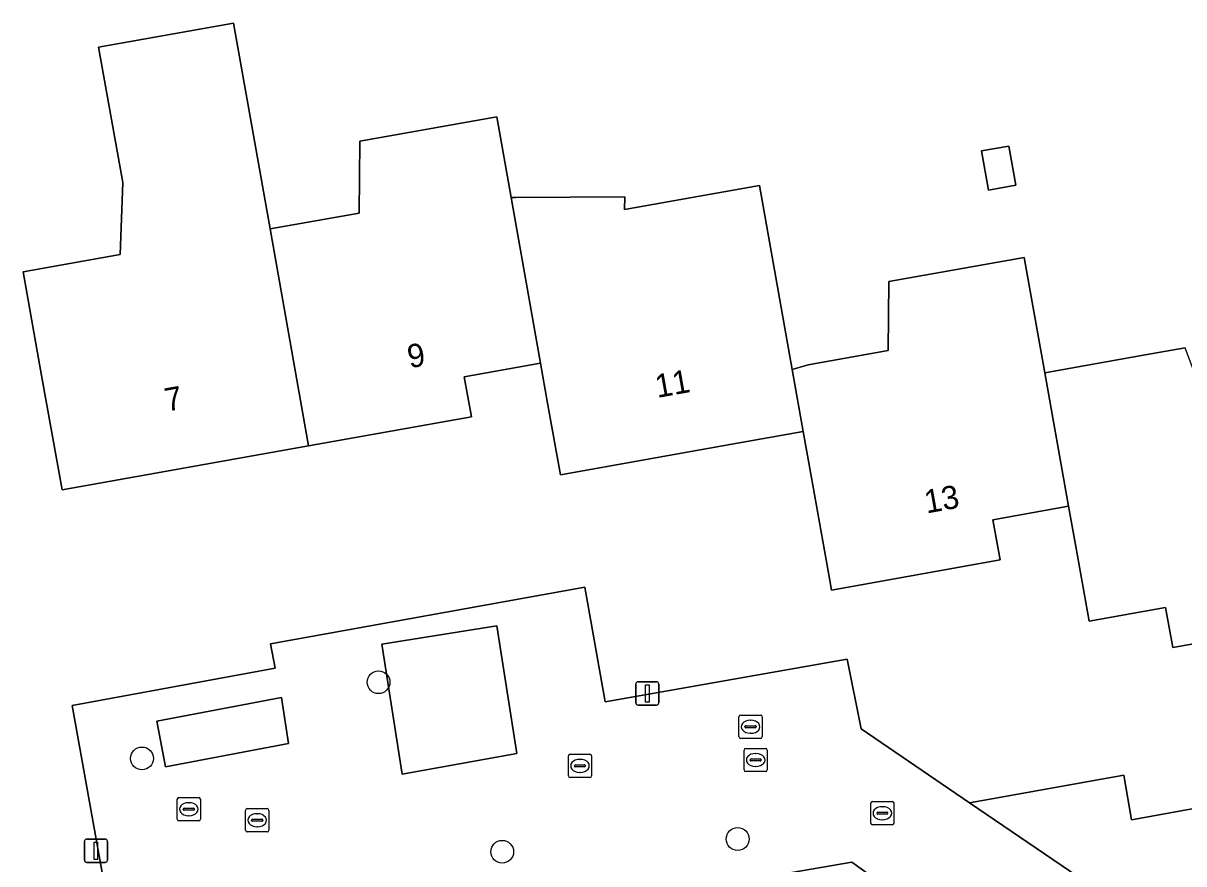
# Model space of a CAD drawing. Extents: x 157793 to 159380, y 380877 to 382313.
# Drawn here: x 158851.64 to 158901.51, y 381404.77 to 381440.87 of the extents above; entities that cross this region are included whole.
import ezdxf

# ---------------------------------------------------------------- set-up
doc = ezdxf.new("R2010")
doc.units = 0
for name, color, linetype in [('IMGEO_Boom', 7, 'Continuous'), ('IMGEO_Erf', 7, 'Continuous'), ('IMGEO_Kolk', 7, 'Continuous'), ('IMGEO_Lichtmast', 7, 'Continuous'), ('IMGEO_Pand', 7, 'Continuous'), ('IMGEO_Pand_nummerreeks', 7, 'Continuous'), ('IMGEO_Parkeervlak_open', 7, 'Continuous'), ('IMGEO_Rijbaan_lokaal_open', 7, 'Continuous'), ('IMGEO_Rioolput', 7, 'Continuous'), ('IMGEO_Voetpad_open', 7, 'Continuous')]:
    doc.layers.add(name, color=color, linetype=linetype)

msp = doc.modelspace()

# ---------------------------------------------------------------- linework, layer by layer
at = {"layer": 'IMGEO_Boom'}
for centre in [(158866.905, 381412.564), (158856.739, 381409.293), (158882.335, 381405.829), (158872.219, 381405.283)]:
    msp.add_circle(centre, 0.489, dxfattribs=at)
at = {"layer": 'IMGEO_Erf'}
for points in [[(158908.052, 381415.308), (158901.03, 381414.055), (158900.722, 381415.78), (158897.436, 381415.193), (158896.864, 381418.395), (158896.556, 381420.12), (158893.302, 381419.539), (158893.611, 381417.815), (158886.372, 381416.523), (158886.284, 381417.015), (158885.497, 381421.424), (158885.156, 381423.335), (158882.084, 381422.787), (158874.716, 381421.471), (158874.168, 381424.546), (158873.862, 381426.269), (158870.587, 381425.688), (158870.893, 381423.962), (158863.892, 381422.712), (158853.307, 381420.823), (158852.429, 381425.746), (158851.636, 381430.189), (158855.808, 381430.934), (158855.914, 381434.029), (158854.877, 381439.837), (158860.671, 381440.871), (158862.247, 381432.034), (158866.066, 381432.715), (158866.096, 381435.805), (158871.984, 381436.856), (158872.601, 381433.378), (158872.785, 381433.379), (158877.483, 381433.408), (158877.471, 381432.868), (158883.268, 381433.902), (158884.68, 381426), (158885.372, 381426.195), (158888.802, 381426.807), (158888.832, 381429.776), (158894.645, 381430.813), (158895.531, 381425.853), (158899.844, 381426.622), (158901.559, 381426.928)], [(158893.896, 381400.053), (158887.243, 381404.833), (158878.259, 381403.296), (158878.369, 381402.699), (158864.793, 381400.429), (158864.735, 381400.905), (158855.935, 381399.363), (158853.737, 381411.559), (158862.463, 381413.171), (158862.266, 381414.211), (158875.77, 381416.643), (158876.639, 381411.716), (158887.041, 381413.561), (158887.638, 381410.557), (158892.292, 381407.386), (158893.812, 381407.658), (158898.926, 381408.571), (158899.262, 381406.647), (158906.603, 381407.983)]]:
    msp.add_lwpolyline(points, dxfattribs=at)
msp.add_lwpolyline([(158892.808, 381435.383), (158893.99, 381435.595), (158894.29, 381433.916), (158893.108, 381433.705)], close=True, dxfattribs=at)
at = {"layer": 'IMGEO_Kolk'}
for p, q in [((158875.06, 381408.545), (158875.06, 381409.397)), ((158875.135, 381409.471), (158875.987, 381409.471)), ((158876.061, 381409.397), (158876.061, 381408.545)), ((158875.319, 381408.965), (158875.319, 381408.977)), ((158875.757, 381408.928), (158875.359, 381408.928)), ((158875.362, 381409.014), (158875.76, 381409.014)), ((158875.548, 381409.251), (158875.573, 381409.251)), ((158875.803, 381408.977), (158875.803, 381408.965)), ((158875.987, 381408.471), (158875.135, 381408.471)), ((158875.571, 381408.691), (158875.546, 381408.691)), ((158888.052, 381406.513), (158888.052, 381407.365)), ((158888.127, 381407.439), (158888.979, 381407.439)), ((158889.053, 381407.365), (158889.053, 381406.513)), ((158861.191, 381406.209), (158861.191, 381407.061)), ((158861.266, 381407.135), (158862.118, 381407.135)), ((158861.679, 381406.915), (158861.704, 381406.915)), ((158862.192, 381407.061), (158862.192, 381406.209)), ((158888.311, 381406.933), (158888.311, 381406.945)), ((158888.749, 381406.896), (158888.351, 381406.896)), ((158888.354, 381406.982), (158888.752, 381406.982)), ((158888.54, 381407.219), (158888.565, 381407.219)), ((158888.795, 381406.945), (158888.795, 381406.933)), ((158861.45, 381406.629), (158861.45, 381406.641)), ((158861.888, 381406.592), (158861.49, 381406.592)), ((158861.493, 381406.678), (158861.891, 381406.678)), ((158861.702, 381406.355), (158861.677, 381406.355)), ((158861.934, 381406.641), (158861.934, 381406.629)), ((158888.979, 381406.439), (158888.127, 381406.439)), ((158888.563, 381406.659), (158888.538, 381406.659)), ((158862.118, 381406.135), (158861.266, 381406.135))]:
    msp.add_line(p, q, dxfattribs=at)
for points in [[(158875.06, 381408.545), (158875.06, 381409.397)], [(158875.135, 381409.471), (158875.987, 381409.471)], [(158876.061, 381409.397), (158876.061, 381408.545)], [(158875.987, 381408.471), (158875.135, 381408.471)], [(158888.052, 381406.513), (158888.052, 381407.365)], [(158888.127, 381407.439), (158888.979, 381407.439)], [(158889.053, 381407.365), (158889.053, 381406.513)], [(158861.191, 381406.209), (158861.191, 381407.061)], [(158861.266, 381407.135), (158862.118, 381407.135)], [(158862.192, 381407.061), (158862.192, 381406.209)], [(158888.979, 381406.439), (158888.127, 381406.439)], [(158862.118, 381406.135), (158861.266, 381406.135)]]:
    msp.add_lwpolyline(points, dxfattribs=at)
for centre, radius, start, end in [((158875.137, 381409.395), 0.0765, 91.552, 178.448), ((158875.137, 381409.395), 0.0765, 91.552, 178.448), ((158875.985, 381409.395), 0.0765, 1.552, 88.448), ((158875.985, 381409.395), 0.0765, 1.552, 88.448), ((158875.359, 381408.974), 0.0403, 85.8775, 175.7526), ((158875.356, 381408.964), 0.0366, 178.938, 274.7102), ((158875.76, 381408.971), 0.043, 264.8664, 352.4533), ((158875.764, 381408.976), 0.0386, 1.7309, 96.639), ((158875.137, 381408.547), 0.0765, 181.552, 268.448), ((158875.137, 381408.547), 0.0765, 181.552, 268.448), ((158875.985, 381408.547), 0.0765, 271.552, 358.448), ((158875.985, 381408.547), 0.0765, 271.552, 358.448), ((158888.129, 381407.363), 0.0765, 91.552, 178.448), ((158888.129, 381407.363), 0.0765, 91.552, 178.448), ((158888.977, 381407.363), 0.0765, 1.552, 88.448), ((158888.977, 381407.363), 0.0765, 1.552, 88.448), ((158861.268, 381407.059), 0.0765, 91.552, 178.448), ((158861.268, 381407.059), 0.0765, 91.552, 178.448), ((158862.116, 381407.059), 0.0765, 1.552, 88.448), ((158862.116, 381407.059), 0.0765, 1.552, 88.448), ((158888.351, 381406.942), 0.0403, 85.8775, 175.7526), ((158888.348, 381406.932), 0.0366, 178.938, 274.7102), ((158888.752, 381406.939), 0.043, 264.8664, 352.4533), ((158888.756, 381406.944), 0.0386, 1.7309, 96.639), ((158861.49, 381406.638), 0.0403, 85.8775, 175.7526), ((158861.487, 381406.628), 0.0366, 178.938, 274.7102), ((158861.891, 381406.635), 0.043, 264.8664, 352.4533), ((158861.895, 381406.64), 0.0386, 1.7309, 96.639), ((158888.129, 381406.515), 0.0765, 181.552, 268.448), ((158888.129, 381406.515), 0.0765, 181.552, 268.448), ((158888.977, 381406.515), 0.0765, 271.552, 358.448), ((158888.977, 381406.515), 0.0765, 271.552, 358.448), ((158861.268, 381406.211), 0.0765, 181.552, 268.448), ((158861.268, 381406.211), 0.0765, 181.552, 268.448), ((158862.116, 381406.211), 0.0765, 271.552, 358.448), ((158862.116, 381406.211), 0.0765, 271.552, 358.448)]:
    msp.add_arc(centre, radius, start, end, dxfattribs=at)
for centre, major_axis, ratio, start_param, end_param in [((158875.547, 381408.971), (-0.387, 0.002), 0.722429, 4.712389, 7.853982), ((158875.572, 381408.971), (-0.39, 0.002), 0.717154, 1.570796, 4.712389), ((158861.678, 381406.635), (-0.387, 0.002), 0.722429, 4.712389, 7.853982), ((158861.703, 381406.635), (-0.39, 0.002), 0.717154, 1.570796, 4.712389), ((158888.539, 381406.939), (-0.387, 0.002), 0.722429, 4.712389, 7.853982), ((158888.564, 381406.939), (-0.39, 0.002), 0.717154, 1.570796, 4.712389)]:
    msp.add_ellipse(centre, major_axis=major_axis, ratio=ratio, start_param=start_param, end_param=end_param, dxfattribs=at)
at = {"layer": 'IMGEO_Lichtmast'}
for p, q in [((158877.959, 381411.684), (158877.959, 381412.484)), ((158877.959, 381412.484), (158877.959, 381411.684)), ((158878.059, 381412.584), (158878.849, 381412.584)), ((158878.849, 381412.584), (158878.059, 381412.584)), ((158878.949, 381412.484), (158878.949, 381411.684)), ((158878.949, 381411.684), (158878.949, 381412.484)), ((158878.849, 381411.584), (158878.059, 381411.584)), ((158878.059, 381411.584), (158878.849, 381411.584)), ((158854.264, 381404.926), (158854.264, 381405.726)), ((158854.264, 381405.726), (158854.264, 381404.926)), ((158854.364, 381405.826), (158855.154, 381405.826)), ((158855.154, 381405.826), (158854.364, 381405.826)), ((158855.254, 381405.726), (158855.254, 381404.926)), ((158855.254, 381404.926), (158855.254, 381405.726)), ((158855.154, 381404.826), (158854.364, 381404.826)), ((158854.364, 381404.826), (158855.154, 381404.826))]:
    msp.add_line(p, q, dxfattribs=at)
for points in [[(158878.379, 381412.459), (158878.529, 381412.459), (158878.529, 381411.709), (158878.379, 381411.709), (158878.379, 381412.459)], [(158854.684, 381405.701), (158854.834, 381405.701), (158854.834, 381404.951), (158854.684, 381404.951), (158854.684, 381405.701)]]:
    msp.add_lwpolyline(points, dxfattribs=at)
for centre, start, end in [((158878.059, 381412.484), 90, 180), ((158878.059, 381412.484), 90, 180), ((158878.849, 381412.484), 0, 90), ((158878.849, 381412.484), 360, 90), ((158878.059, 381411.684), 180, 270), ((158878.059, 381411.684), 180, 270), ((158878.849, 381411.684), 270, 0), ((158878.849, 381411.684), 270, 0), ((158854.364, 381405.726), 90, 180), ((158854.364, 381405.726), 90, 180), ((158855.154, 381405.726), 0, 90), ((158855.154, 381405.726), 360, 90), ((158854.364, 381404.926), 180, 270), ((158854.364, 381404.926), 180, 270), ((158855.154, 381404.926), 270, 0), ((158855.154, 381404.926), 270, 0)]:
    msp.add_arc(centre, 0.1, start, end, dxfattribs=at)
at = {"layer": 'IMGEO_Pand'}
for points in [[(158862.247, 381432.034), (158860.671, 381440.871), (158854.877, 381439.837), (158855.914, 381434.029), (158855.808, 381430.934), (158851.636, 381430.189), (158852.429, 381425.746), (158853.307, 381420.823), (158863.892, 381422.712)], [(158872.601, 381433.378), (158871.984, 381436.856), (158866.096, 381435.805), (158866.066, 381432.715), (158862.247, 381432.034), (158863.892, 381422.712), (158870.893, 381423.962), (158870.587, 381425.688), (158873.862, 381426.269)], [(158892.808, 381435.383), (158893.108, 381433.705), (158894.29, 381433.916), (158893.99, 381435.595)], [(158872.601, 381433.378), (158873.862, 381426.269), (158874.168, 381424.546), (158874.716, 381421.471), (158882.084, 381422.787), (158885.156, 381423.335), (158884.68, 381426), (158883.268, 381433.902), (158877.471, 381432.868), (158877.483, 381433.408), (158872.785, 381433.379)], [(158895.531, 381425.853), (158894.645, 381430.813), (158888.832, 381429.776), (158888.802, 381426.807), (158885.372, 381426.195), (158884.68, 381426), (158885.156, 381423.335), (158885.497, 381421.424), (158886.284, 381417.015), (158886.372, 381416.523), (158893.611, 381417.815), (158893.302, 381419.539), (158896.556, 381420.12)], [(158906.389, 381424.636), (158902.673, 381423.972), (158901.559, 381426.928), (158899.844, 381426.622), (158895.531, 381425.853), (158896.556, 381420.12), (158896.864, 381418.395), (158897.436, 381415.193), (158900.722, 381415.78), (158901.03, 381414.055), (158908.052, 381415.308), (158907.745, 381417.033)]]:
    msp.add_lwpolyline(points, close=True, dxfattribs=at)
at = {"layer": 'IMGEO_Parkeervlak_open'}
for points in [[(158867.924, 381408.608), (158872.844, 381409.508), (158871.985, 381414.981), (158867.045, 381414.206)], [(158857.748, 381408.929), (158863.042, 381409.927), (158862.736, 381411.905), (158857.377, 381410.894)]]:
    msp.add_lwpolyline(points, close=True, dxfattribs=at)
at = {"layer": 'IMGEO_Rijbaan_lokaal_open'}
msp.add_lwpolyline([(158897.667, 381403.738), (158892.292, 381407.386), (158887.638, 381410.557), (158887.041, 381413.561), (158876.639, 381411.716), (158875.77, 381416.643), (158862.266, 381414.211), (158862.463, 381413.171), (158853.737, 381411.559), (158855.935, 381399.363), (158864.735, 381400.905), (158864.793, 381400.429), (158878.369, 381402.699), (158878.259, 381403.296), (158887.243, 381404.833), (158893.896, 381400.053), (158894.287, 381399.759)], dxfattribs=at)
for points in [[(158867.924, 381408.608), (158867.045, 381414.206), (158871.985, 381414.981), (158872.844, 381409.508)], [(158857.748, 381408.929), (158857.377, 381410.894), (158862.736, 381411.905), (158863.042, 381409.927)]]:
    msp.add_lwpolyline(points, close=True, dxfattribs=at)
at = {"layer": 'IMGEO_Rioolput'}
for p, q in [((158882.39, 381410.227), (158882.39, 381411.079)), ((158882.465, 381411.153), (158883.317, 381411.153)), ((158882.878, 381410.933), (158882.903, 381410.933)), ((158883.391, 381411.079), (158883.391, 381410.227)), ((158882.649, 381410.647), (158882.649, 381410.659)), ((158883.087, 381410.61), (158882.689, 381410.61)), ((158882.692, 381410.696), (158883.09, 381410.696)), ((158882.901, 381410.373), (158882.876, 381410.373)), ((158883.133, 381410.659), (158883.133, 381410.647)), ((158883.317, 381410.153), (158882.465, 381410.153)), ((158882.609, 381408.798), (158882.609, 381409.65)), ((158882.684, 381409.724), (158883.536, 381409.724)), ((158883.097, 381409.504), (158883.122, 381409.504)), ((158883.61, 381409.65), (158883.61, 381408.798)), ((158882.868, 381409.218), (158882.868, 381409.23)), ((158883.306, 381409.181), (158882.908, 381409.181)), ((158882.911, 381409.267), (158883.309, 381409.267)), ((158883.12, 381408.944), (158883.095, 381408.944)), ((158883.352, 381409.23), (158883.352, 381409.218)), ((158883.536, 381408.724), (158882.684, 381408.724)), ((158858.252, 381406.684), (158858.252, 381407.536)), ((158858.327, 381407.61), (158859.179, 381407.61)), ((158858.74, 381407.39), (158858.765, 381407.39)), ((158859.253, 381407.536), (158859.253, 381406.684)), ((158858.511, 381407.104), (158858.511, 381407.116)), ((158858.949, 381407.067), (158858.551, 381407.067)), ((158858.554, 381407.153), (158858.952, 381407.153)), ((158858.995, 381407.116), (158858.995, 381407.104)), ((158859.179, 381406.61), (158858.327, 381406.61)), ((158858.763, 381406.83), (158858.738, 381406.83))]:
    msp.add_line(p, q, dxfattribs=at)
for points in [[(158882.39, 381410.227), (158882.39, 381411.079)], [(158882.465, 381411.153), (158883.317, 381411.153)], [(158883.391, 381411.079), (158883.391, 381410.227)], [(158883.317, 381410.153), (158882.465, 381410.153)], [(158882.609, 381408.798), (158882.609, 381409.65)], [(158882.684, 381409.724), (158883.536, 381409.724)], [(158883.61, 381409.65), (158883.61, 381408.798)], [(158883.536, 381408.724), (158882.684, 381408.724)], [(158858.252, 381406.684), (158858.252, 381407.536)], [(158858.327, 381407.61), (158859.179, 381407.61)], [(158859.253, 381407.536), (158859.253, 381406.684)], [(158859.179, 381406.61), (158858.327, 381406.61)]]:
    msp.add_lwpolyline(points, dxfattribs=at)
for centre, radius, start, end in [((158882.467, 381411.077), 0.0765, 91.552, 178.448), ((158882.467, 381411.077), 0.0765, 91.552, 178.448), ((158883.315, 381411.077), 0.0765, 1.552, 88.448), ((158883.315, 381411.077), 0.0765, 1.552, 88.448), ((158882.689, 381410.656), 0.0403, 85.8775, 175.7526), ((158882.686, 381410.646), 0.0366, 178.938, 274.7102), ((158883.09, 381410.653), 0.043, 264.8664, 352.4533), ((158883.094, 381410.658), 0.0386, 1.7309, 96.639), ((158882.467, 381410.229), 0.0765, 181.552, 268.448), ((158882.467, 381410.229), 0.0765, 181.552, 268.448), ((158883.315, 381410.229), 0.0765, 271.552, 358.448), ((158883.315, 381410.229), 0.0765, 271.552, 358.448), ((158882.686, 381409.648), 0.0765, 91.552, 178.448), ((158882.686, 381409.648), 0.0765, 91.552, 178.448), ((158883.534, 381409.648), 0.0765, 1.552, 88.448), ((158883.534, 381409.648), 0.0765, 1.552, 88.448), ((158882.908, 381409.227), 0.0403, 85.8775, 175.7526), ((158882.905, 381409.217), 0.0366, 178.938, 274.7102), ((158883.309, 381409.224), 0.043, 264.8664, 352.4533), ((158883.313, 381409.229), 0.0386, 1.7309, 96.639), ((158882.686, 381408.8), 0.0765, 181.552, 268.448), ((158882.686, 381408.8), 0.0765, 181.552, 268.448), ((158883.534, 381408.8), 0.0765, 271.552, 358.448), ((158883.534, 381408.8), 0.0765, 271.552, 358.448), ((158858.329, 381407.534), 0.0765, 91.552, 178.448), ((158858.329, 381407.534), 0.0765, 91.552, 178.448), ((158859.177, 381407.534), 0.0765, 1.552, 88.448), ((158859.177, 381407.534), 0.0765, 1.552, 88.448), ((158858.551, 381407.113), 0.0403, 85.8775, 175.7526), ((158858.548, 381407.103), 0.0366, 178.938, 274.7102), ((158858.952, 381407.11), 0.043, 264.8664, 352.4533), ((158858.956, 381407.115), 0.0386, 1.7309, 96.639), ((158858.329, 381406.686), 0.0765, 181.552, 268.448), ((158858.329, 381406.686), 0.0765, 181.552, 268.448), ((158859.177, 381406.686), 0.0765, 271.552, 358.448), ((158859.177, 381406.686), 0.0765, 271.552, 358.448)]:
    msp.add_arc(centre, radius, start, end, dxfattribs=at)
for centre, major_axis, ratio, start_param, end_param in [((158882.877, 381410.653), (-0.387, 0.002), 0.722429, 4.712389, 7.853982), ((158882.902, 381410.653), (-0.39, 0.002), 0.717154, 1.570796, 4.712389), ((158883.096, 381409.224), (-0.387, 0.002), 0.722429, 4.712389, 7.853982), ((158883.121, 381409.224), (-0.39, 0.002), 0.717154, 1.570796, 4.712389), ((158858.739, 381407.11), (-0.387, 0.002), 0.722429, 4.712389, 7.853982), ((158858.764, 381407.11), (-0.39, 0.002), 0.717154, 1.570796, 4.712389)]:
    msp.add_ellipse(centre, major_axis=major_axis, ratio=ratio, start_param=start_param, end_param=end_param, dxfattribs=at)
at = {"layer": 'IMGEO_Voetpad_open'}
msp.add_lwpolyline([(158932.777, 381410.831), (158932.188, 381414.533), (158927.412, 381413.678), (158927.576, 381412.665), (158906.45, 381408.953), (158906.603, 381407.983), (158899.262, 381406.647), (158898.926, 381408.571), (158893.812, 381407.658), (158892.292, 381407.386), (158897.667, 381403.738)], dxfattribs=at)

# ---------------------------------------------------------------- texts
at = {"layer": 'IMGEO_Pand_nummerreeks'}
for s, rotation, p in [('9', 10.1184, (158868.239, 381426.048)), ('11', 10.1242, (158878.882, 381424.774)), ('7', 10.1189, (158857.808, 381424.187)), ('13', 10.1184, (158890.452, 381419.81))]:
    msp.add_text(s, height=1, rotation=rotation, dxfattribs=at).set_placement(p)

doc.saveas('drawing.dxf')
